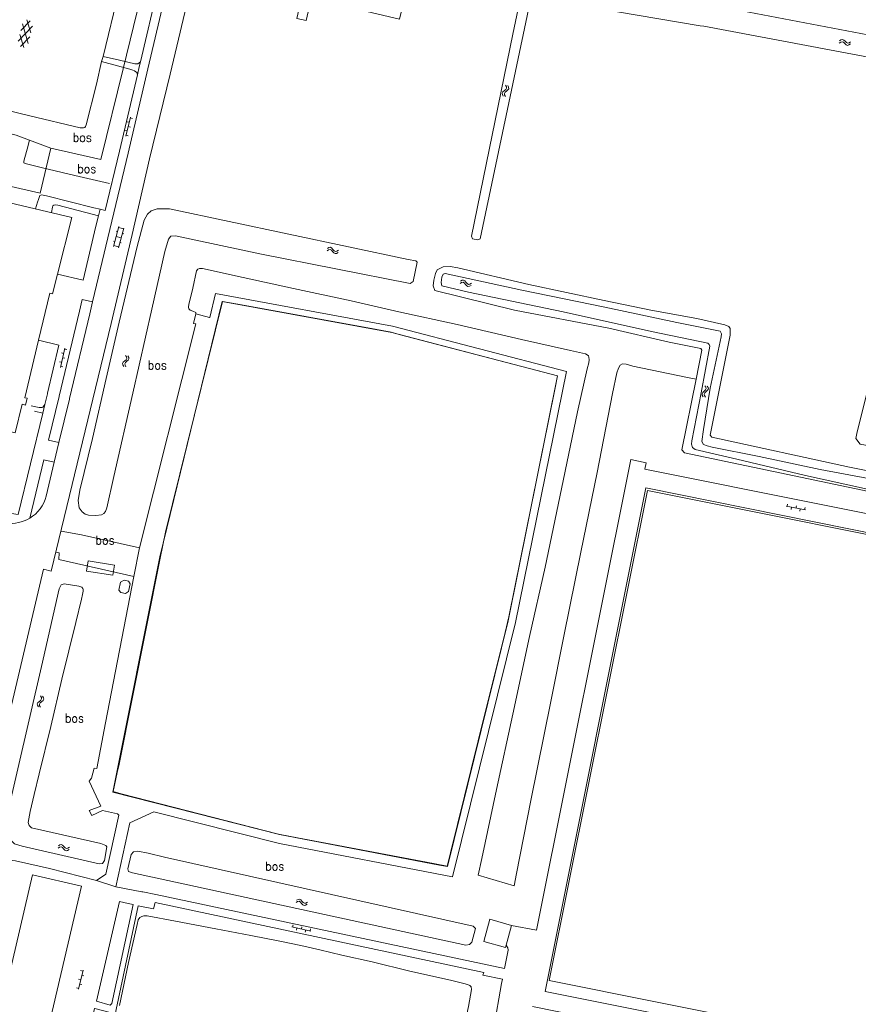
# Model space of a CAD drawing. Header units: metres. Extents: x 189705 to 199106, y 581686 to 588448.
# Tile 503 of 555: x 198622 to 198810, y 585615 to 585836. Entities that reach past the tile are written whole.
import ezdxf

# ---------------------------------------------------------------- set-up
doc = ezdxf.new("R2010")
doc.units = ezdxf.units.M
doc.layers.add('B-WA-OG-GBKN-G', color=7, linetype='Continuous', lineweight=18)
doc.styles.add('Style-STANDARD', font='STANDARD.shx')

msp = doc.modelspace()

# ---------------------------------------------------------------- linework, layer by layer
at = {"layer": 'B-WA-OG-GBKN-G'}
for p, q in [((198624.101, 585835.82), (198622.005, 585833.6)), ((198624.242, 585833.07), (198623.37, 585835.994)), ((198624.602, 585834.588), (198621.446, 585831.247)), ((198623.681, 585830.714), (198622.365, 585835.119)), ((198622.679, 585829.837), (198621.805, 585832.76)), ((198624.041, 585832.228), (198621.946, 585830.011)), ((198805.814, 585831.286), (198806.141, 585831.53)), ((198806.107, 585831.032), (198806.424, 585831.117)), ((198806.141, 585831.53), (198806.456, 585831.617)), ((198806.424, 585831.117), (198806.725, 585830.991)), ((198806.456, 585831.617), (198806.768, 585831.485)), ((198806.768, 585831.485), (198807.059, 585831.201)), ((198807.059, 585831.201), (198807.352, 585830.917)), ((198807.98, 585830.872), (198808.308, 585831.116)), ((198805.778, 585830.791), (198806.107, 585831.032)), ((198806.725, 585830.991), (198807.026, 585830.705)), ((198807.026, 585830.705), (198807.316, 585830.419)), ((198807.316, 585830.419), (198807.618, 585830.289)), ((198807.352, 585830.917), (198807.654, 585830.786)), ((198807.618, 585830.289), (198807.944, 585830.377)), ((198807.654, 585830.786), (198807.98, 585830.872)), ((198807.944, 585830.377), (198808.273, 585830.62)), ((198730.256, 585819.882), (198730.577, 585820.132)), ((198730.577, 585820.132), (198730.899, 585820.383)), ((198731.029, 585820.998), (198730.833, 585821.357)), ((198730.899, 585820.383), (198731.07, 585820.664)), ((198731.07, 585820.664), (198731.029, 585820.998)), ((198731.063, 585820.03), (198731.387, 585820.279)), ((198731.515, 585820.895), (198731.319, 585821.254)), ((198731.387, 585820.279), (198731.557, 585820.561)), ((198731.557, 585820.561), (198731.515, 585820.895)), ((198730.082, 585819.591), (198730.256, 585819.882)), ((198730.126, 585819.267), (198730.082, 585819.591)), ((198730.322, 585818.91), (198730.126, 585819.267)), ((198730.573, 585819.491), (198730.739, 585819.771)), ((198730.614, 585819.165), (198730.573, 585819.491)), ((198730.808, 585818.807), (198730.614, 585819.165)), ((198730.739, 585819.771), (198731.063, 585820.03)), ((198646.616, 585814.184), (198645.604, 585809.902)), ((198647.057, 585813.874), (198646.57, 585813.989)), ((198646.34, 585813.016), (198645.853, 585813.131)), ((198646.596, 585811.928), (198646.11, 585812.043)), ((198645.88, 585811.07), (198645.393, 585811.185)), ((198646.136, 585809.982), (198645.65, 585810.097)), ((198642.785, 585785.162), (198643.999, 585789.599)), ((198643.943, 585784.846), (198645.157, 585789.283)), ((198643.946, 585789.406), (198645.104, 585789.09)), ((198643.392, 585787.381), (198644.55, 585787.064)), ((198643.406, 585788.569), (198643.696, 585788.49)), ((198644.827, 585788.077), (198645.116, 585787.998)), ((198642.8, 585786.353), (198643.089, 585786.273)), ((198642.838, 585785.355), (198643.996, 585785.038)), ((198644.273, 585786.053), (198644.563, 585785.974)), ((198690.844, 585784.676), (198691.191, 585784.889)), ((198691.191, 585784.889), (198691.513, 585784.949)), ((198691.513, 585784.949), (198691.812, 585784.79)), ((198691.812, 585784.79), (198692.076, 585784.48)), ((198690.764, 585784.186), (198691.113, 585784.397)), ((198691.113, 585784.397), (198691.436, 585784.454)), ((198691.436, 585784.454), (198691.724, 585784.301)), ((198691.724, 585784.301), (198691.998, 585783.99)), ((198691.998, 585783.99), (198692.262, 585783.679)), ((198692.076, 585784.48), (198692.343, 585784.171)), ((198692.262, 585783.679), (198692.552, 585783.522)), ((198692.343, 585784.171), (198692.632, 585784.014)), ((198692.552, 585783.522), (198692.884, 585783.581)), ((198692.632, 585784.014), (198692.964, 585784.071)), ((198692.884, 585783.581), (198693.233, 585783.794)), ((198692.964, 585784.071), (198693.313, 585784.284)), ((198720.63, 585776.843), (198720.984, 585777.046)), ((198720.721, 585777.331), (198721.073, 585777.536)), ((198720.984, 585777.046), (198721.308, 585777.095)), ((198721.073, 585777.536), (198721.396, 585777.588)), ((198721.308, 585777.095), (198721.593, 585776.936)), ((198721.396, 585777.588), (198721.691, 585777.423)), ((198721.593, 585776.936), (198721.86, 585776.619)), ((198721.691, 585777.423), (198721.949, 585777.108)), ((198721.86, 585776.619), (198722.117, 585776.302)), ((198721.949, 585777.108), (198722.208, 585776.792)), ((198722.117, 585776.302), (198722.403, 585776.139)), ((198722.208, 585776.792), (198722.494, 585776.629)), ((198722.403, 585776.139), (198722.736, 585776.19)), ((198722.494, 585776.629), (198722.827, 585776.679)), ((198722.736, 585776.19), (198723.09, 585776.395)), ((198722.827, 585776.679), (198723.181, 585776.884)), ((198631.871, 585762.296), (198630.943, 585757.995)), ((198631.618, 585761.123), (198631.129, 585761.228)), ((198632.317, 585761.995), (198631.829, 585762.1)), ((198645.536, 585760.679), (198645.745, 585760.328)), ((198646.026, 585760.595), (198646.237, 585760.246)), ((198631.196, 585759.168), (198630.707, 585759.273)), ((198631.474, 585758.085), (198630.985, 585758.19)), ((198631.896, 585760.04), (198631.407, 585760.145)), ((198645.017, 585759.184), (198644.858, 585758.896)), ((198644.858, 585758.896), (198644.914, 585758.564)), ((198644.914, 585758.564), (198645.124, 585758.213)), ((198645.33, 585759.446), (198645.017, 585759.184)), ((198645.644, 585759.718), (198645.33, 585759.446)), ((198645.509, 585759.1), (198645.349, 585758.812)), ((198645.349, 585758.812), (198645.404, 585758.48)), ((198645.404, 585758.48), (198645.614, 585758.129)), ((198645.82, 585759.364), (198645.509, 585759.1)), ((198645.799, 585760.005), (198645.644, 585759.718)), ((198645.745, 585760.328), (198645.799, 585760.005)), ((198646.132, 585759.626), (198645.82, 585759.364)), ((198646.293, 585759.924), (198646.132, 585759.626)), ((198646.237, 585760.246), (198646.293, 585759.924)), ((198775.601, 585753.882), (198775.815, 585753.535)), ((198776.092, 585753.807), (198776.309, 585753.462)), ((198775.109, 585752.378), (198774.955, 585752.087)), ((198774.955, 585752.087), (198775.017, 585751.756)), ((198775.017, 585751.756), (198775.234, 585751.409)), ((198775.417, 585752.645), (198775.109, 585752.378)), ((198775.726, 585752.923), (198775.417, 585752.645)), ((198775.602, 585752.303), (198775.448, 585752.012)), ((198775.448, 585752.012), (198775.509, 585751.681)), ((198775.509, 585751.681), (198775.725, 585751.334)), ((198775.909, 585752.573), (198775.602, 585752.303)), ((198775.875, 585753.213), (198775.726, 585752.923)), ((198775.815, 585753.535), (198775.875, 585753.213)), ((198776.215, 585752.84), (198775.909, 585752.573)), ((198776.371, 585753.141), (198776.215, 585752.84)), ((198776.309, 585753.462), (198776.371, 585753.141)), ((198794.167, 585727.29), (198794.069, 585726.8)), ((198793.873, 585726.839), (198798.188, 585725.977)), ((198795.05, 585726.604), (198794.952, 585726.113)), ((198796.128, 585726.898), (198796.03, 585726.408)), ((198797.011, 585726.212), (198796.913, 585725.722)), ((198798.09, 585726.506), (198797.992, 585726.016)), ((198626.181, 585683.007), (198625.862, 585682.752)), ((198626.5, 585683.272), (198626.181, 585683.007)), ((198626.412, 585684.235), (198626.613, 585683.881)), ((198626.66, 585683.556), (198626.5, 585683.272)), ((198626.613, 585683.881), (198626.66, 585683.556)), ((198626.985, 585683.17), (198626.669, 585682.915)), ((198626.9, 585684.141), (198627.103, 585683.788)), ((198627.153, 585683.465), (198626.985, 585683.17)), ((198627.103, 585683.788), (198627.153, 585683.465)), ((198625.862, 585682.752), (198625.697, 585682.467)), ((198625.697, 585682.467), (198625.746, 585682.133)), ((198625.746, 585682.133), (198625.949, 585681.778)), ((198626.352, 585682.657), (198626.187, 585682.373)), ((198626.187, 585682.373), (198626.234, 585682.04)), ((198626.234, 585682.04), (198626.437, 585681.685)), ((198626.669, 585682.915), (198626.352, 585682.657)), ((198630.372, 585650.057), (198630.71, 585650.284)), ((198630.428, 585650.551), (198630.765, 585650.78)), ((198630.71, 585650.284), (198631.031, 585650.356)), ((198630.765, 585650.78), (198631.084, 585650.854)), ((198631.031, 585650.356), (198631.326, 585650.217)), ((198631.084, 585650.854), (198631.39, 585650.709)), ((198631.326, 585650.217), (198631.614, 585649.919)), ((198631.39, 585650.709), (198631.669, 585650.413)), ((198631.614, 585649.919), (198631.892, 585649.621)), ((198631.669, 585650.413), (198631.949, 585650.116)), ((198631.949, 585650.116), (198632.246, 585649.973)), ((198632.246, 585649.973), (198632.574, 585650.046)), ((198632.574, 585650.046), (198632.913, 585650.274)), ((198631.892, 585649.621), (198632.189, 585649.478)), ((198632.189, 585649.478), (198632.518, 585649.552)), ((198632.518, 585649.552), (198632.856, 585649.781)), ((198683.808, 585637.847), (198684.158, 585638.056)), ((198683.89, 585638.337), (198684.238, 585638.548)), ((198684.158, 585638.056), (198684.481, 585638.112)), ((198684.238, 585638.548), (198684.56, 585638.606)), ((198684.481, 585638.112), (198684.769, 585637.958)), ((198684.56, 585638.606), (198684.858, 585638.446)), ((198684.769, 585637.958), (198685.042, 585637.645)), ((198684.858, 585638.446), (198685.122, 585638.136)), ((198685.042, 585637.645), (198685.305, 585637.333)), ((198685.122, 585638.136), (198685.387, 585637.825)), ((198685.305, 585637.333), (198685.593, 585637.175)), ((198685.387, 585637.825), (198685.675, 585637.667)), ((198685.593, 585637.175), (198685.925, 585637.233)), ((198685.675, 585637.667), (198686.007, 585637.723)), ((198685.925, 585637.233), (198686.275, 585637.444)), ((198686.007, 585637.723), (198686.357, 585637.934)), ((198682.838, 585632.361), (198687.139, 585631.434)), ((198683.139, 585632.808), (198683.034, 585632.319)), ((198685.094, 585632.386), (198684.989, 585631.898)), ((198684.011, 585632.108), (198683.906, 585631.619)), ((198685.966, 585631.687), (198685.861, 585631.198)), ((198687.049, 585631.965), (198686.944, 585631.476)), ((198634.957, 585618.359), (198635.973, 585622.64)), ((198635.441, 585622.561), (198635.927, 585622.446)), ((198635.696, 585621.473), (198636.183, 585621.357)), ((198634.979, 585620.615), (198635.465, 585620.5)), ((198635.234, 585619.527), (198635.721, 585619.411)), ((198634.517, 585618.669), (198635.003, 585618.554))]:
    msp.add_line(p, q, dxfattribs=at)
at = {"layer": 'B-WA-OG-GBKN-G', "flags": 128}
for points in [[(198742.36, 585879.73), (198732.499, 585832.798), (198723.211, 585787.467), (198723.388, 585786.867), (198724.609, 585786.623), (198725.105, 585786.853), (198736.266, 585839.735), (198737.444, 585840.583), (198738.511, 585840.653), (198739.994, 585840.614), (198746.723, 585839.387), (198774.521, 585834.689)], [(198597.338, 585816.415), (198602.128, 585835.773), (198606.906, 585854.954), (198613.903, 585856.702), (198632.133, 585852.135), (198650.466, 585847.44), (198644.979, 585825.024), (198639.943, 585804.7), (198628.731, 585807.245), (198626.321, 585797.133), (198618.843, 585798.827)], [(198608.121, 585846.402), (198604.773, 585833.322), (198601.704, 585821.131), (198601.679, 585820.699), (198601.882, 585820.293), (198602.238, 585819.937), (198602.949, 585819.658), (198612.602, 585817.272), (198624.008, 585814.481), (198635.338, 585811.765), (198635.745, 585811.74)], [(199000, 585804.381), (198900.22, 585819.203), (198820.031, 585831.183), (198741.451, 585846.226)], [(198660.317, 585844.034), (198655.518, 585823.824), (198650.926, 585804.779), (198646.992, 585787.811), (198642.326, 585767.864), (198628.802, 585712.255), (198627.091, 585712.672), (198612.257, 585650.057)], [(198654.818, 585843.108), (198650.553, 585825.024), (198646.085, 585806.064), (198641.987, 585788.962), (198638.123, 585772.695)], [(198640.463, 585827.817), (198644.013, 585842.395)], [(198652.872, 585843.567), (198648.862, 585826.57)], [(198660.317, 585844.034), (198684.458, 585838.247), (198683.991, 585836.326), (198686.062, 585835.908), (198687.097, 585840.451), (198689.669, 585839.8), (198689.776, 585840.248), (198707.056, 585836.166), (198708.256, 585841.249), (198714.891, 585839.682), (198715.335, 585841.564), (198708.967, 585843.015)], [(198774.521, 585834.689), (198775.378, 585834.566), (198826.632, 585824.954), (198826.858, 585824.534), (198826.273, 585818.02)], [(198640.463, 585827.817), (198640.108, 585826.649), (198646.484, 585824.948), (198647.144, 585824.745), (198647.551, 585824.593), (198647.805, 585824.364), (198648.034, 585824.161), (198648.175, 585823.654)], [(198648.862, 585826.57), (198648.262, 585826.167), (198648.008, 585826.117), (198647.627, 585826.142), (198644.146, 585826.954), (198640.463, 585827.817)], [(198636.354, 585811.841), (198636.557, 585812.095), (198636.659, 585812.476), (198638.967, 585821.569), (198640.108, 585826.649)], [(198648.862, 585826.57), (198648.606, 585825.483), (198648.175, 585823.654)], [(198648.175, 585823.654), (198644.139, 585806.526), (198640.949, 585793.216), (198639.783, 585793.496)], [(198613.038, 585812.126), (198614.764, 585811.711), (198620.987, 585810.137), (198623.954, 585809.029)], [(198635.745, 585811.74), (198636.049, 585811.765), (198636.354, 585811.841)], [(198623.954, 585809.029), (198623.427, 585806.963), (198622.869, 585805.084), (198622.742, 585804.576), (198622.691, 585804.245), (198622.717, 585803.941), (198622.971, 585803.788), (198626.883, 585802.773), (198634.123, 585801.073), (198641.943, 585799.24)], [(198623.954, 585809.029), (198628.731, 585807.245)], [(198601.125, 585799.27), (198599.727, 585794.231), (198598.185, 585794.602), (198590.603, 585763.075), (198593.205, 585762.449), (198590.362, 585750.632), (198620.754, 585743.322), (198622.295, 585749.727), (198623.06, 585749.543), (198623.425, 585751.062), (198622.901, 585751.189), (198626.002, 585764.084)], [(198601.125, 585799.27), (198633.477, 585791.647)], [(198639.783, 585793.496), (198638.368, 585793.835), (198627.749, 585796.5), (198627.038, 585796.627), (198626.631, 585796.703), (198626.301, 585796.551), (198626.174, 585796.322), (198625.971, 585795.713), (198625.743, 585795.078), (198625.312, 585793.571)], [(198628.89, 585792.728), (198629.122, 585793.961), (198629.223, 585794.265), (198629.426, 585794.443), (198629.782, 585794.494), (198630.341, 585794.418), (198633.491, 585793.58), (198639.431, 585792.028)], [(198654.349, 585784.035), (198655.125, 585786.776), (198655.722, 585787.466), (198656.727, 585787.535), (198676.07, 585783.436), (198709.417, 585776.828), (198710.064, 585777.26), (198711.001, 585781.601), (198710.67, 585781.938), (198708.948, 585782.236), (198655.362, 585793.594), (198652.608, 585793.591), (198651.241, 585793.113), (198650.437, 585792.425), (198649.73, 585791.016), (198648.125, 585785.1)], [(198639.431, 585792.028), (198638.874, 585789.704), (198635.994, 585777.579), (198630.233, 585778.947)], [(198630.233, 585778.947), (198633.477, 585791.647)], [(198639.783, 585793.496), (198639.431, 585792.028)], [(198637.226, 585724.78), (198636.489, 585725.009), (198635.752, 585725.542), (198635.142, 585726.482), (198634.913, 585728.132), (198635.242, 585730.393), (198638.083, 585742.025), (198641.202, 585755.486), (198644.067, 585768.134), (198648.125, 585785.1)], [(198637.226, 585724.78), (198638.851, 585724.704), (198640.096, 585724.908), (198640.629, 585725.187), (198641.01, 585725.645), (198641.34, 585726.432), (198642.861, 585733.493), (198647.122, 585752.236), (198651.407, 585771.056), (198654.349, 585784.035)], [(198767.588, 585763.681), (198754.05, 585766.772), (198732.818, 585770.858), (198714.948, 585775.277), (198714.559, 585776.308), (198714.708, 585777.593), (198715.093, 585779.101), (198715.463, 585779.873), (198716.815, 585780.595), (198718.406, 585780.675), (198720.115, 585780.366), (198736.031, 585776.582), (198752.99, 585772.974), (198763.424, 585770.82), (198773.789, 585768.931), (198780.102, 585767.565), (198780.951, 585767.193), (198781.275, 585766.718), (198781.235, 585765.213)], [(198626.002, 585764.084), (198628.537, 585774.623), (198629.094, 585774.489), (198630.233, 585778.947)], [(198660.004, 585773.277), (198660.6, 585775.807), (198661.462, 585779.642), (198661.716, 585780.023), (198662.148, 585780.201), (198662.808, 585780.201), (198671.903, 585778.196)], [(198706.908, 585770.482), (198696.162, 585772.969), (198683.258, 585775.735), (198671.903, 585778.196)], [(198812.106, 585730.675), (198798.146, 585733.727), (198782.752, 585737.376), (198773.417, 585739.551), (198772.808, 585740.022), (198772.616, 585740.768), (198772.643, 585741.53), (198774.749, 585752.307), (198776.704, 585762.749), (198776.553, 585763.165), (198776.258, 585763.42), (198763.587, 585766.025), (198743.736, 585770.484), (198722.488, 585774.9), (198716.505, 585776.264), (198716.345, 585777.041), (198716.526, 585778.235), (198716.818, 585778.942), (198717.246, 585779.099), (198734.462, 585775.334), (198753.13, 585771.488), (198769.296, 585768.083), (198779.021, 585766.117), (198779.345, 585765.545), (198779.266, 585764.842), (198776.784, 585753.358), (198775.249, 585744.081), (198774.935, 585741.325), (198775.31, 585740.707), (198776.082, 585740.414), (198777.249, 585740.104), (198787.806, 585737.974), (198801.488, 585735.029), (198812.354, 585733.061)], [(198731, 585628.301), (198731.34, 585627.664), (198731.404, 585627.163), (198730.631, 585623.023), (198652.354, 585639.643), (198649.386, 585640.221), (198649.17, 585640.274), (198643.343, 585641.403), (198646.492, 585655.715), (198651.868, 585658.21), (198680.072, 585651.06), (198718.948, 585643.615), (198733.059, 585700.739), (198744.542, 585757.087), (198705.459, 585767.265), (198665.723, 585774.608), (198664.417, 585769.194), (198664.386, 585769.208), (198664.369, 585769.201), (198661.265, 585769.977), (198660.796, 585767.871), (198661.264, 585767.789), (198648.639, 585717.464), (198647.389, 585711.008)], [(198638.123, 585772.695), (198635.788, 585773.249), (198635.16, 585770.602), (198630.616, 585751.551), (198630.586, 585751.429), (198628.232, 585741.665), (198630.565, 585741.103)], [(198638.123, 585772.695), (198637.495, 585770.047), (198632.949, 585750.991), (198632.919, 585750.866), (198630.565, 585741.103)], [(198717.775, 585645.91), (198731.433, 585701.119), (198742.533, 585756.076), (198705.308, 585765.84), (198667.23, 585772.818), (198653.223, 585715.458), (198642.644, 585662.614), (198680.12, 585653.109), (198716.035, 585646.235), (198717.775, 585645.91)], [(198653.27, 585715.169), (198654.51, 585721.029), (198667.314, 585772.752), (198670.75, 585772.156)], [(198661.265, 585769.977), (198661.288, 585770.347), (198660.653, 585770.575), (198660.018, 585770.804), (198659.764, 585771.109), (198659.637, 585771.515), (198659.738, 585772.15), (198660.004, 585773.277)], [(198739.332, 585756.946), (198706.989, 585765.409), (198705.155, 585765.864), (198701.935, 585766.471), (198670.75, 585772.156)], [(198706.908, 585770.482), (198719.939, 585767.588), (198734.445, 585764.239), (198745.393, 585761.777), (198748.823, 585761.016), (198749.178, 585760.812), (198749.458, 585760.584), (198749.559, 585760.254), (198749.585, 585759.72), (198749.535, 585758.984), (198749.179, 585757.663), (198747.024, 585747.987), (198742.993, 585728.913), (198739.748, 585713.115), (198736.223, 585697.597), (198732.47, 585680.148), (198728.819, 585663.208), (198725.523, 585647.715), (198724.681, 585644.003)], [(198781.235, 585765.213), (198776.801, 585742.738), (198777.188, 585742.328), (198808.094, 585735.624), (198991.874, 585699.112), (198995.085, 585719.748)], [(198626.002, 585764.084), (198630.569, 585762.995), (198627.99, 585752.181), (198627.961, 585752.062), (198627.388, 585749.685)], [(199000, 585691.722), (198951.911, 585700.853), (198771.042, 585738.804), (198770.398, 585739.459), (198773.598, 585755.322), (198774.918, 585761.865), (198774.672, 585762.196), (198767.588, 585763.681)], [(198815.423, 585762.22), (198812.276, 585753.382), (198809.721, 585743.154)], [(198773.598, 585755.322), (198771.685, 585755.711), (198759.39, 585758.3), (198757.942, 585758.706), (198757.129, 585758.757), (198756.571, 585758.503), (198756.165, 585757.842), (198755.86, 585756.775), (198754.871, 585752.102), (198751.373, 585734.4), (198747.722, 585716.52), (198743.97, 585698.055)], [(198739.332, 585756.946), (198742.507, 585756.075), (198741.895, 585753.057)], [(198718.488, 585648.988), (198724.682, 585674.13), (198730.755, 585698.456), (198731.542, 585701.951), (198741.895, 585753.057)], [(198624.338, 585749.337), (198626.142, 585748.957), (198626.497, 585748.957), (198626.777, 585748.957), (198626.955, 585749.058), (198627.388, 585749.685)], [(198627.388, 585749.685), (198626.916, 585747.727)], [(198809.721, 585743.154), (198809.499, 585742.046), (198810.465, 585740.758), (198815.328, 585739.864), (198815.544, 585740.566), (198817.312, 585750.312)], [(198626.916, 585747.727), (198621.432, 585724.985), (198599.68, 585728.203), (198583.988, 585730.557)], [(198625.062, 585748.169), (198626.916, 585747.727)], [(198630.565, 585741.103), (198629.501, 585736.69)], [(198629.501, 585736.69), (198627.168, 585737.253), (198623.998, 585724.108)], [(198627.67, 585729.099), (198629.501, 585736.69)], [(198732.182, 585632.685), (198737.764, 585631.649), (198758.988, 585737.285), (198762.439, 585736.588), (198762.103, 585735.118), (198840.904, 585719.371), (198817.14, 585601.421), (198941.326, 585576.617), (198940.688, 585573.687), (198816.519, 585598.45), (198780.464, 585605.701), (198736.88, 585614.466)], [(198815.289, 585602.763), (198739.733, 585617.834), (198762.37, 585730.948), (198837.916, 585715.713), (198815.289, 585602.763)], [(198814.101, 585605.62), (198740.645, 585620.325), (198762.674, 585730.384), (198837.507, 585715.405), (198815.433, 585605.261), (198814.101, 585605.62)], [(198631.057, 585721.219), (198635.664, 585720.375)], [(198635.664, 585720.375), (198648.639, 585717.464)], [(198629.903, 585716.481), (198630.647, 585716.366), (198630.55, 585714.86)], [(198630.55, 585714.86), (198647.389, 585711.008)], [(198642.629, 585711.321), (198636.781, 585712.273), (198637.152, 585714.556), (198643.001, 585713.605), (198642.629, 585711.321)], [(198653.27, 585715.169), (198644.061, 585668.88)], [(198639.001, 585642.761), (198641.075, 585644.242), (198644.031, 585657.439), (198643.694, 585657.721), (198640.365, 585658.509), (198637.936, 585657.372), (198637.386, 585658.476), (198639.972, 585659.494), (198637.368, 585665.113), (198637.879, 585665.796), (198638.498, 585668.03), (198639.096, 585667.947), (198641.031, 585678.163), (198647.389, 585711.008)], [(198646.588, 585709.377), (198646.218, 585707.655), (198645.48, 585707.221), (198644.449, 585707.442), (198643.995, 585707.971), (198644.385, 585709.791), (198645.213, 585710.196), (198646.145, 585709.996), (198646.588, 585709.377)], [(198635.022, 585708.881), (198631.725, 585709.402), (198631.071, 585709.2), (198630.602, 585708.235), (198626.626, 585690.83), (198618.576, 585655.92), (198618.926, 585654.028), (198619.802, 585651.755), (198620.577, 585651.044), (198622.344, 585650.515), (198639.619, 585646.544), (198640.324, 585646.633), (198640.768, 585647.296), (198641.345, 585650.319), (198641.1, 585650.682), (198639.981, 585651.13), (198624.377, 585654.63), (198623.867, 585655.148), (198623.664, 585655.816), (198624.119, 585658.289)], [(198624.119, 585658.289), (198624.981, 585662.124), (198626.148, 585666.772), (198628.735, 585677.337), (198631.195, 585687.954), (198634.339, 585700.703), (198635.633, 585705.935), (198635.886, 585707.028), (198636.013, 585707.713), (198636.013, 585708.12), (198635.962, 585708.374), (198635.708, 585708.628), (198635.022, 585708.881)], [(198743.97, 585698.055), (198741.004, 585682.944), (198736.516, 585660.771), (198733.322, 585644.389), (198732.764, 585641.616)], [(198643.652, 585667.019), (198644.061, 585668.88)], [(198644.528, 585662.257), (198642.715, 585662.75), (198643.652, 585667.019)], [(198644.528, 585662.257), (198679.864, 585653.2), (198682.552, 585652.657), (198714.646, 585646.583)], [(198617.778, 585649.005), (198618.027, 585648.383), (198618.281, 585648.027), (198618.84, 585647.545), (198619.5, 585647.367), (198620.821, 585647.189), (198628.442, 585645.515), (198639.001, 585642.761)], [(198723.54, 585632.54), (198724.101, 585632.012), (198723.259, 585628.94), (198722.731, 585628.421), (198721.955, 585628.238), (198647.064, 585644.488), (198646.208, 585644.809), (198646.024, 585645.376), (198646.743, 585648.659), (198647.313, 585649.22), (198648.257, 585649.358), (198650.578, 585648.941), (198654.299, 585648.03), (198723.54, 585632.54)], [(198714.646, 585646.583), (198717.732, 585646.001), (198718.488, 585648.988)], [(198622.859, 585598.947), (198625.547, 585598.318), (198635.656, 585641.488), (198624.612, 585644.074), (198614.503, 585600.904), (198616.821, 585600.361)], [(198724.681, 585644.003), (198732.764, 585641.616)], [(198639.001, 585642.761), (198643.343, 585641.403)], [(198731.576, 585612.045), (198731.045, 585609.282), (198728.187, 585609.752), (198729.958, 585619.631), (198730.176, 585620.671), (198725.739, 585621.518), (198725.928, 585622.127), (198652.14, 585637.872), (198651.802, 585636.414), (198648.354, 585637.101), (198643.415, 585613.847), (198636.154, 585579.633), (198635.076, 585579.844), (198641.78, 585611.978), (198641.803, 585613.241), (198638.592, 585614.074), (198638.562, 585614.044), (198636.69, 585606.129), (198634.021, 585606.703), (198632.02, 585606.859), (198629.757, 585597.256)], [(198646.076, 585637.63), (198647.228, 585637.376), (198642.463, 585615.209), (198642.04, 585614.784), (198639.009, 585615.713), (198644.176, 585638.057), (198646.076, 585637.63)], [(198684.889, 585628.203), (198680.19, 585629.193), (198673.661, 585630.436), (198665.761, 585631.933), (198656.718, 585633.684), (198650.367, 585634.852), (198649.605, 585634.851), (198649.173, 585634.724), (198648.742, 585634.445), (198648.386, 585633.962), (198648.107, 585632.921), (198646.205, 585624.413), (198644.126, 585614.711)], [(198731, 585628.301), (198732.182, 585632.685), (198727.297, 585634.074), (198725.962, 585629.122), (198730.847, 585627.733), (198731, 585628.301)], [(198684.889, 585628.203), (198689.157, 585627.214), (198694.111, 585626.046), (198700.893, 585624.498), (198709.352, 585622.468), (198718.497, 585620.387), (198721.495, 585619.676), (198722.282, 585619.448), (198722.841, 585619.219), (198723.095, 585618.889), (198723.223, 585618.33), (198722.513, 585614.521), (198719.014, 585598.291), (198713.411, 585571.369), (198708.644, 585548.359), (198703.49, 585522.38)]]:
    msp.add_lwpolyline(points, dxfattribs=at)
at = {"layer": 'B-WA-OG-GBKN-G'}
for centre, radius, start, end in [((198619.892, 585730.975), 8.001, 300.87716, 346.4372), ((198619.893, 585730.977), 8.002, 261.58563, 300.86294)]:
    msp.add_arc(centre, radius, start, end, dxfattribs=at)

# ---------------------------------------------------------------- texts
at = {"layer": 'B-WA-OG-GBKN-G', "style": 'Style-STANDARD'}
for p in [(198633.637, 585808.641), (198634.652, 585801.622), (198650.498, 585757.519), (198638.752, 585718.203), (198631.884, 585678.252), (198676.856, 585645.015)]:
    msp.add_text('bos', height=2, dxfattribs=at).set_placement(p)

doc.saveas('drawing.dxf')
